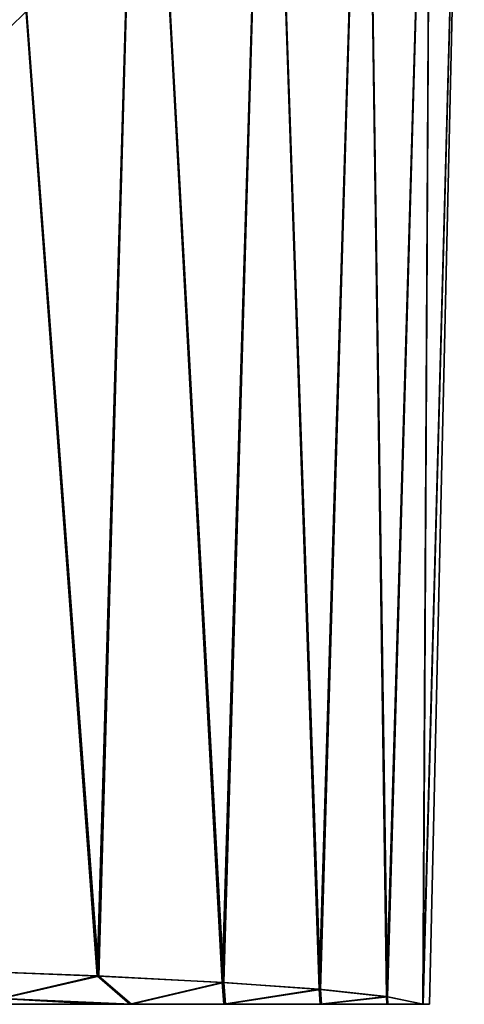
# Model space of a CAD drawing. Header units: metres. Extents: x -109 to 109, y -63 to 140.
# Tile 412 of 480: x 90.11 to 94.62, y 20.5 to 30.49. Entities that reach past the tile are written whole.
import ezdxf

# ---------------------------------------------------------------- set-up
doc = ezdxf.new("R2010")
doc.units = ezdxf.units.M
doc.layers.add('solid_502308_SW0001', color=7, linetype='CONTINUOUS')

msp = doc.modelspace()

# ---------------------------------------------------------------- linework, layer by layer
at = {"layer": 'solid_502308_SW0001'}
for points in [[(89.773285, 35.943851, 12.396382), (89.359352, 20.847349, 12.26993), (90.890686, 20.788105, 10.429201)], [(90.908646, 20.7873, -10.404337), (89.378494, 20.846703, -12.249811), (89.773285, 35.943851, -12.396382)], [(91.337631, 35.943851, 10.473543), (89.773285, 35.943851, 12.396382), (90.890686, 20.788105, 10.429201)], [(90.908646, 20.7873, -10.404337), (89.773285, 35.943851, -12.396382), (91.337631, 35.943851, -10.473543)], [(91.337631, 35.943851, 10.473543), (90.890686, 20.788105, 10.429201), (92.159889, 20.722769, 8.400489)], [(92.176788, 20.721752, -8.36886), (90.908646, 20.7873, -10.404337), (91.337631, 35.943851, -10.473543)], [(92.62558, 35.943851, 8.355601), (91.337631, 35.943851, 10.473543), (92.159889, 20.722769, 8.400489)], [(92.176788, 20.721752, -8.36886), (91.337631, 35.943851, -10.473543), (92.62558, 35.943851, -8.355601)], [(92.62558, 35.943851, 8.355601), (92.159889, 20.722769, 8.400489), (93.145401, 20.652517, 6.218265)], [(93.159859, 20.651264, -6.179329), (92.176788, 20.721752, -8.36886), (92.62558, 35.943851, -8.355601)], [(93.613136, 35.943851, 6.082011), (92.62558, 35.943851, 8.355601), (93.145401, 20.652517, 6.218265)], [(93.159859, 20.651264, -6.179329), (92.62558, 35.943851, -8.355601), (93.613136, 35.943851, -6.082011)], [(93.613136, 35.943851, 6.082011), (93.145401, 20.652517, 6.218265), (93.828896, 20.578775, 3.921534)], [(93.838997, 20.577221, -3.87643), (93.159859, 20.651264, -6.179329), (93.613136, 35.943851, -6.082011)], [(94.281914, 35.943851, 3.695124), (93.613136, 35.943851, 6.082011), (93.828896, 20.578775, 3.921534)], [(93.838997, 20.577221, -3.87643), (93.613136, 35.943851, -6.082011), (94.281914, 35.943851, -3.695124)], [(94.281914, 35.943851, 3.695124), (93.828896, 20.578775, 3.921534), (94.196968, 20.5, 1.553169)], [(94.201385, 20.5, -1.50198), (93.838997, 20.577221, -3.87643), (94.281914, 35.943851, -3.695124)], [(94.619446, 35.943851, 1.239404), (94.281914, 35.943851, 3.695124), (94.196968, 20.5, 1.553169)], [(94.265038, 20.5, 0.025694), (94.619446, 35.943851, 1.239404), (94.196968, 20.5, 1.553169)], [(94.201385, 20.5, -1.50198), (94.281914, 35.943851, -3.695124), (94.619446, 35.943851, -1.239404)], [(94.265038, 20.5, 0.025694), (94.201385, 20.5, -1.50198), (94.619446, 35.943851, -1.239404)], [(94.265038, 20.5, 0.025694), (94.619446, 35.943851, -1.239404), (94.619446, 35.943851, 1.239404)], [(90.355827, 30.955599, 1.997599), (89.886856, 30.493433, 1.931505), (89.475357, 30.550339, 3.822845)], [(90.355827, 30.955599, 1.997599), (90.497871, 30.897598, -0.000002), (89.886856, 30.493433, 1.931505)], [(90.497871, 30.897598, -0.000002), (90.024315, 30.435329, 0.000002), (89.886856, 30.493433, 1.931505)], [(89.887093, 30.493618, -1.931531), (90.024315, 30.435329, 0.000002), (90.497871, 30.897598, -0.000002)], [(89.907066, 20.560431, 11.611683), (90.890686, 20.788105, 10.429201), (89.359352, 20.847349, 12.26993)], [(89.924263, 20.560602, -11.59208), (89.378494, 20.846703, -12.249811), (90.908646, 20.7873, -10.404337)], [(91.223953, 20.5, 9.883958), (90.890686, 20.788105, 10.429201), (89.907066, 20.560431, 11.611683)], [(91.240662, 20.5, -9.859365), (89.924263, 20.560602, -11.59208), (90.908646, 20.7873, -10.404337)], [(91.223953, 20.5, 9.883958), (92.159889, 20.722769, 8.400489), (90.890686, 20.788105, 10.429201)], [(91.240662, 20.5, -9.859365), (90.908646, 20.7873, -10.404337), (92.176788, 20.721752, -8.36886)], [(92.177292, 20.5, 8.311979), (92.159889, 20.722769, 8.400489), (91.223953, 20.5, 9.883958)], [(92.195015, 20.5, -8.278891), (91.240662, 20.5, -9.859365), (92.176788, 20.721752, -8.36886)], [(92.177292, 20.5, 8.311979), (93.145401, 20.652517, 6.218265), (92.159889, 20.722769, 8.400489)], [(92.195015, 20.5, -8.278891), (92.176788, 20.721752, -8.36886), (93.159859, 20.651264, -6.179329)], [(93.156204, 20.5, 6.150571), (93.145401, 20.652517, 6.218265), (92.177292, 20.5, 8.311979)], [(93.17112, 20.5, -6.110495), (92.195015, 20.5, -8.278891), (93.159859, 20.651264, -6.179329)], [(93.156204, 20.5, 6.150571), (93.828896, 20.578775, 3.921534), (93.145401, 20.652517, 6.218265)], [(93.17112, 20.5, -6.110495), (93.159859, 20.651264, -6.179329), (93.838997, 20.577221, -3.87643)], [(89.38781, 20.5, 12.152757), (90.913147, 20.5, 10.325926), (89.907066, 20.560431, 11.611683)], [(89.40744, 20.5, -12.132199), (90.913147, 20.5, 10.325926), (89.38781, 20.5, 12.152757)], [(89.40744, 20.5, -12.132199), (89.924263, 20.560602, -11.59208), (90.932571, 20.5, -10.299136)], [(89.40744, 20.5, -12.132199), (90.932571, 20.5, -10.299136), (90.913147, 20.5, 10.325926)], [(90.913147, 20.5, 10.325926), (91.223953, 20.5, 9.883958), (89.907066, 20.560431, 11.611683)], [(90.932571, 20.5, -10.299136), (89.924263, 20.560602, -11.59208), (91.240662, 20.5, -9.859365)], [(90.932571, 20.5, -10.299136), (91.223953, 20.5, 9.883958), (90.913147, 20.5, 10.325926)], [(90.932571, 20.5, -10.299136), (91.240662, 20.5, -9.859365), (91.223953, 20.5, 9.883958)], [(91.240662, 20.5, -9.859365), (92.177292, 20.5, 8.311979), (91.223953, 20.5, 9.883958)], [(92.195015, 20.5, -8.278891), (92.177292, 20.5, 8.311979), (91.240662, 20.5, -9.859365)], [(92.195015, 20.5, -8.278891), (93.156204, 20.5, 6.150571), (92.177292, 20.5, 8.311979)], [(93.17112, 20.5, -6.110495), (93.156204, 20.5, 6.150571), (92.195015, 20.5, -8.278891)], [(93.156204, 20.5, 6.150571), (93.83326, 20.5, 3.881446), (93.828896, 20.578775, 3.921534)], [(93.17112, 20.5, -6.110495), (93.83326, 20.5, 3.881446), (93.156204, 20.5, 6.150571)], [(93.843674, 20.5, -3.835094), (93.17112, 20.5, -6.110495), (93.838997, 20.577221, -3.87643)], [(93.843674, 20.5, -3.835094), (93.83326, 20.5, 3.881446), (93.17112, 20.5, -6.110495)], [(93.83326, 20.5, 3.881446), (94.196968, 20.5, 1.553169), (93.828896, 20.578775, 3.921534)], [(93.843674, 20.5, -3.835094), (94.196968, 20.5, 1.553169), (93.83326, 20.5, 3.881446)], [(93.843674, 20.5, -3.835094), (93.838997, 20.577221, -3.87643), (94.201385, 20.5, -1.50198)], [(93.843674, 20.5, -3.835094), (94.201385, 20.5, -1.50198), (94.196968, 20.5, 1.553169)], [(94.265038, 20.5, 0.025694), (94.196968, 20.5, 1.553169), (94.201385, 20.5, -1.50198)]]:
    msp.add_3dface(points, dxfattribs=at)

doc.saveas('drawing.dxf')
